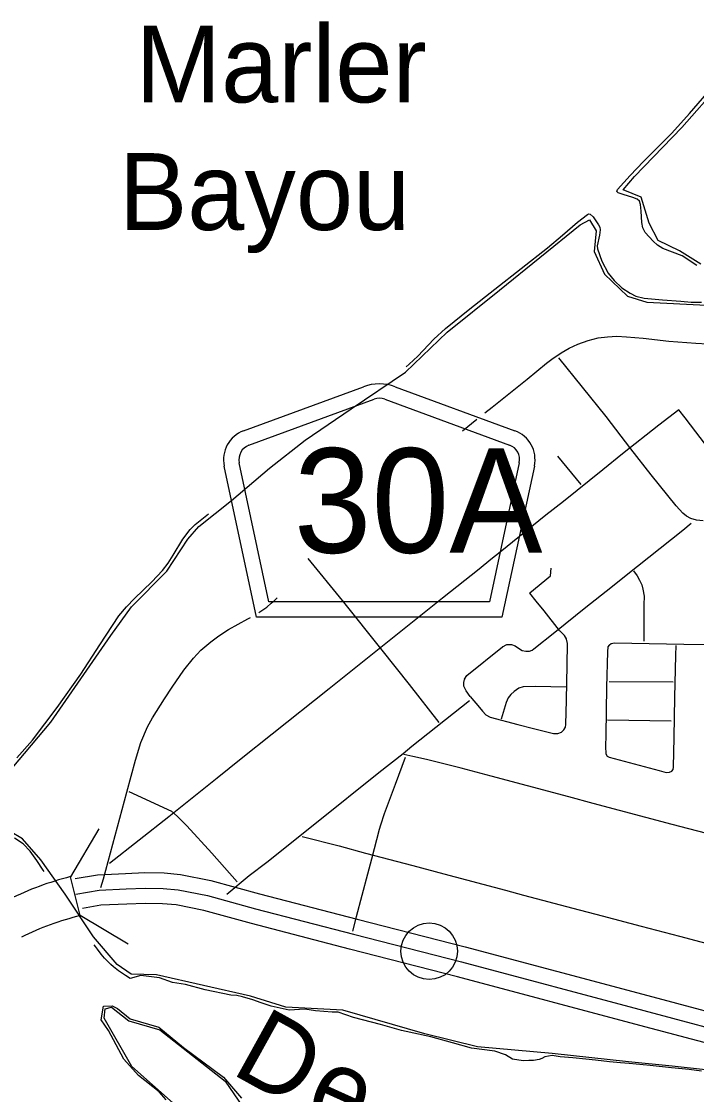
# Model space of a CAD drawing. Extents: x 1219626 to 1426462, y 456797 to 752399.
# Drawn here: x 1333353 to 1337744, y 511753 to 518734 of the extents above; entities that cross this region are included whole.
import ezdxf

# ---------------------------------------------------------------- set-up
doc = ezdxf.new("R2010")
doc.units = 0
for name, color, linetype in [('Bridges', 7, 'Continuous'), ('Cities Incorporated Area', 7, 'Continuous'), ('City Streets', 7, 'Continuous'), ('County Routes Highway Center Lines', 7, 'Continuous'), ('Islands Coastal', 7, 'Continuous'), ('Narrow River Creek and Branch and Slough Text', 7, 'Continuous'), ('Roadshields County Roads', 7, 'Continuous'), ('Town Centers', 7, 'Continuous'), ('US Route Divided Highway Outline and Fill', 7, 'Continuous'), ('US Routes Highway Center Lines', 7, 'Continuous')]:
    doc.layers.add(name, color=color, linetype=linetype)

msp = doc.modelspace()

# ---------------------------------------------------------------- linework, layer by layer
at = {"layer": 'Bridges'}
for p, q in [((1333856.8, 513481.7), (1333671.9, 513170.4)), ((1333736.2, 512916.8), (1333671.9, 513170.4)), ((1334046.5, 512730.4), (1333736.2, 512916.8))]:
    msp.add_line(p, q, dxfattribs=at)
for centre, radius, start, end in [((1334177.5, 511184.2), 2049.6, 104.28252, 116.16107), ((1334183.6, 511090), 1880.8, 103.76384, 116.19408)]:
    msp.add_arc(centre, radius, start, end, dxfattribs=at)
at = {"layer": 'Cities Incorporated Area'}
for points in [[(1337772.8, 517155), (1337633.9, 517242.6), (1337495.2, 517309.9), (1337436.9, 517423), (1337384.7, 517591.1), (1337267.6, 517639.8), (1337340.2, 517725.9), (1337648.5, 518044), (1337892.2, 518321.6)], [(1333292, 513876.7), (1333544.1, 514175.1), (1333933.8, 514740.3), (1334069.5, 514925.1), (1334299.8, 515158.8), (1334434.5, 515366.7), (1334507.3, 515448.9), (1334718.9, 515618.5), (1334965.8, 515828.1), (1335198.4, 516009.5), (1335497.6, 516213.6), (1335851.4, 516452.1), (1336121.3, 516712.1), (1336461.5, 516985.4), (1336988.1, 517412.2), (1337047.1, 517444.3), (1337091.4, 517371.9), (1337078.6, 517238), (1337144.4, 517090), (1337294.2, 516946.5), (1337420.7, 516908.1), (1337808.6, 516889)], [(1338857.9, 511708.9), (1338613.2, 511794.7), (1338177.2, 511844.8), (1337802, 511914.5), (1337585.6, 511938.6), (1337301.6, 511965.5), (1336804.9, 512019.1), (1336318.9, 512063.8), (1335977.4, 512147.3), (1335443.2, 512301.1), (1335072.5, 512322.5), (1334842, 512394), (1334230.9, 512531.7), (1334066.6, 512535.2), (1333975.2, 512599), (1333822.1, 512778.4), (1333636.8, 513057.1), (1333480, 513280.3), (1333360.8, 513415.5), (1333198.3, 513513)], [(1334570.1, 511493.1), (1334071.6, 511935.6), (1333890.7, 512249.3), (1333898.7, 512309.7), (1333938.9, 512321.7), (1334051.5, 512233.3), (1334252.5, 512172.9), (1334678.6, 511839.1), (1334818.5, 511633.9)]]:
    msp.add_lwpolyline(points, dxfattribs=at)
at = {"layer": 'City Streets'}
for p, q in [((1337155.4, 516163.2), (1336848, 516545.1)), ((1337627.9, 516208), (1337499.2, 516107.6)), ((1337669.3, 516156), (1337629.3, 516207.9)), ((1337316.4, 515954.4), (1337155.4, 516163.2)), ((1337837.6, 515936), (1337669.3, 516156)), ((1337499.2, 516107.6), (1337263.3, 515921)), ((1337449.9, 515785.2), (1337316.4, 515954.4)), ((1336840.5, 515905.3), (1336992.3, 515722.6)), ((1337263.2, 515921), (1337135.1, 515817.1)), ((1337135.1, 515817.1), (1336878.9, 515612.1)), ((1337611.3, 515583.6), (1337449.9, 515785.2)), ((1336878.9, 515612.1), (1336764.8, 515521.7)), ((1337654.3, 515535.3), (1337611.3, 515583.5)), ((1336764.8, 515521.7), (1336466, 515282.4)), ((1337679.4, 515515.4), (1337654.4, 515535.2)), ((1337706.9, 515500), (1337679.6, 515515.4)), ((1337654.4, 515425), (1337709.5, 515469.5)), ((1337743.7, 515490.3), (1337707.2, 515499.9)), ((1337786.3, 515485.4), (1337743.9, 515490.3)), ((1335440.4, 514967.4), (1335219, 515240.1)), ((1336794.8, 515128.6), (1336799.1, 515178.4)), ((1337332.9, 515159.1), (1337358.4, 515127.3)), ((1336659.7, 515016.1), (1336794.5, 515127.9)), ((1337358.5, 515127.1), (1337373.5, 515099.7)), ((1337373.5, 515099.6), (1337387.5, 515069.7)), ((1336700.5, 514962.8), (1336659.5, 515014.7)), ((1337024.9, 514923.2), (1337187.3, 515052.3)), ((1337387.5, 515069.6), (1337395.2, 515040.7)), ((1337395.2, 515040.6), (1337403.4, 514996.3)), ((1336752.2, 514899), (1336700.5, 514962.8)), ((1337403.4, 514996.1), (1337400.5, 514938.2)), ((1336853.7, 514770.9), (1336752.2, 514899)), ((1337400.5, 514938.1), (1337400.1, 514702.7)), ((1335809, 514756.9), (1335354.6, 514391.9)), ((1336884.1, 514739.5), (1336853.8, 514770.8)), ((1336897.7, 514716.9), (1336884.3, 514739.4)), ((1336249.6, 514479), (1336482.9, 514665.4)), ((1336483, 514665.5), (1336509.8, 514679.9)), ((1336510.3, 514680), (1336539.9, 514680)), ((1336540.1, 514680), (1336563.5, 514672.8)), ((1336563.8, 514672.7), (1336592.2, 514652.9)), ((1336905, 514687.4), (1336897.8, 514716.6)), ((1336903.1, 514545.6), (1336905, 514687.1)), ((1337167.5, 514665.7), (1337164.6, 514633.1)), ((1337176.6, 514676.5), (1337167.7, 514666.2)), ((1337188.1, 514685.2), (1337176.8, 514676.7)), ((1337209.5, 514689.6), (1337188.5, 514685.4)), ((1336592.2, 514652.9), (1336609.9, 514641.4)), ((1336610.3, 514641.3), (1336634.6, 514636.5)), ((1336634.9, 514636.5), (1336656.9, 514638.4)), ((1336657.1, 514638.5), (1336673.8, 514644.7)), ((1336674, 514644.8), (1336685.9, 514651.9)), ((1337164.6, 514633.1), (1337159.3, 514404)), ((1336897.8, 514319.8), (1336903.1, 514545.6)), ((1336234.6, 514454.4), (1336249.4, 514478.7)), ((1336069.9, 514172.6), (1335876.5, 514421.1)), ((1336230.1, 514410), (1336230.6, 514432.9)), ((1336244.6, 514379.9), (1336230.2, 514409.5)), ((1336230.6, 514433), (1336234.4, 514454)), ((1336588.2, 514397.1), (1336557.5, 514375)), ((1336616.3, 514405.8), (1336588.5, 514397.2)), ((1336697.1, 514407.3), (1336616.5, 514405.9)), ((1336896.8, 514403), (1336697.1, 514407.3)), ((1337159.3, 514403.9), (1337155, 514093.1)), ((1337592.5, 514436.3), (1337175.7, 514437.3)), ((1335893.2, 514018.6), (1336266.9, 514317.4)), ((1336272.2, 514343.5), (1336244.7, 514379.7)), ((1336272.2, 514343.5), (1336332.6, 514271)), ((1336518.7, 514333.7), (1336504.8, 514304.4)), ((1336536.1, 514356), (1336518.8, 514333.9)), ((1336557.4, 514374.9), (1336536.2, 514356.1)), ((1336894.4, 514160.8), (1336897.8, 514319.8)), ((1337599.2, 514076.2), (1337603.6, 514337.2)), ((1336332.6, 514271), (1336351.9, 514246.4)), ((1336352, 514246.3), (1336373.6, 514224.2)), ((1336504.7, 514304.3), (1336474.3, 514194.1)), ((1336373.8, 514224), (1336400.7, 514208.7)), ((1336400.9, 514208.6), (1336582.1, 514159.8)), ((1337164.1, 514191.7), (1337578, 514184.9)), ((1336582.1, 514159.8), (1336684.1, 514135.2)), ((1336684.1, 514135.1), (1336814, 514100.9)), ((1336842.3, 514101.4), (1336866.1, 514110.4)), ((1336866.5, 514110.7), (1336881.2, 514125.9)), ((1336881.4, 514126.1), (1336891.4, 514142.2)), ((1336891.5, 514142.6), (1336894.4, 514160.7)), ((1336814.3, 514100.8), (1336842, 514101.3)), ((1337155, 514093.1), (1337152.1, 514015.8)), ((1337593.4, 513881.9), (1337599.2, 514076.2)), ((1337152.1, 514015.7), (1337153.5, 513971)), ((1337153.6, 513970.6), (1337161.6, 513954.6)), ((1334782.7, 513936.9), (1334625.5, 513810.8)), ((1335849.6, 513946.1), (1335784.9, 513769.2)), ((1335898.5, 513951.4), (1335840.9, 513965)), ((1335986.9, 513932.6), (1335898.5, 513951.4)), ((1336213.7, 513876), (1335987, 513932.6)), ((1337162, 513954.2), (1337175.6, 513947.1)), ((1337175.8, 513947.1), (1337501.1, 513860.1)), ((1336409, 513823.8), (1336213.7, 513876)), ((1337501.1, 513860.1), (1337546.4, 513847.5)), ((1337546.7, 513847.5), (1337568.1, 513849.4)), ((1337568.5, 513849.5), (1337583, 513856.1)), ((1337583.4, 513856.4), (1337590.9, 513867.1)), ((1337591.1, 513867.5), (1337593.4, 513881.8)), ((1334625.5, 513810.8), (1334310.8, 513559.4)), ((1335784.9, 513769.2), (1335712.8, 513578.7)), ((1336644.9, 513761.9), (1336409, 513823.8)), ((1336914.2, 513689.4), (1336644.9, 513761.9)), ((1334052.4, 513724), (1334328.3, 513595.9)), ((1334310.8, 513559.4), (1333925.5, 513256.7)), ((1334328.6, 513595.8), (1334366.6, 513563.5)), ((1334366.7, 513563.4), (1334429, 513500.6)), ((1335712.8, 513578.7), (1335689.1, 513506.2)), ((1334429, 513500.6), (1334591, 513323.7)), ((1335680.4, 513478.1), (1335629.7, 513283.3)), ((1335689.1, 513506.2), (1335680.4, 513478.2)), ((1335179.6, 513432.2), (1335419.8, 513370.3)), ((1335419.9, 513370.3), (1335591, 513323.4)), ((1334591, 513323.7), (1334756.3, 513136.1)), ((1335591, 513323.4), (1335899.4, 513242.2)), ((1335629.7, 513283.3), (1335603.1, 513186.6)), ((1334834.9, 513178.9), (1334948.5, 513264)), ((1334688.4, 513056.1), (1334834.9, 513178.9)), ((1335603.1, 513186.6), (1335530.6, 512908.6)), ((1336501.3, 513081.7), (1336619.3, 513049.3)), ((1335530.6, 512908.6), (1335505.9, 512815.8))]:
    msp.add_line(p, q, dxfattribs=at)
for points in [[(1337187.3, 515052.3), (1337286, 515131.1), (1337654.4, 515425)], [(1336466, 515282.4), (1336405.6, 515233.5), (1336329.2, 515171.7)], [(1336329.2, 515171.7), (1336092.3, 514982.6), (1335809, 514756.9)], [(1335876.5, 514421.1), (1335698.6, 514643.5), (1335440.4, 514967.4)], [(1336686.1, 514652), (1336821.9, 514760.7), (1337024.9, 514923.2)], [(1338038.7, 514675.6), (1337660.6, 514681.9), (1337209.7, 514689.7)], [(1337603.6, 514337.2), (1337609.4, 514609.9), (1337610.8, 514674.2)], [(1335354.6, 514391.9), (1334983.8, 514097), (1334782.7, 513936.9)], [(1335677.5, 513848), (1335835.1, 513972.7), (1335893.1, 514018.6)], [(1334948.5, 513264), (1335271.9, 513523.1), (1335677.5, 513848)], [(1337586.2, 513510.5), (1337072.3, 513647.3), (1336914.2, 513689.4)], [(1338107.3, 513373.7), (1337861.3, 513438.5), (1337586.2, 513510.5)], [(1335899.4, 513242.2), (1336100.1, 513188.6), (1336501.3, 513081.7)], [(1336619.3, 513049.3), (1336939.8, 512965.7), (1337130.3, 512916.4)], [(1337130.3, 512916.4), (1337384.1, 512848.7), (1337633.1, 512782.5), (1338016, 512680.4)]]:
    msp.add_lwpolyline(points, dxfattribs=at)
for centre, start, end in [((1337628.6, 516207.3), 37.61936, 127.94891), ((1337154.7, 516162.6), 37.62623, 38.83627), ((1337668.6, 516155.4), 37.41003, 37.61936), ((1337499.8, 516106.8), 127.94891, 128.34342), ((1337263.9, 515920.2), 128.34342, 129.05314), ((1337134.5, 515817.8), 308.65981, 309.05314), ((1337450.6, 515785.8), 218.2583, 218.6933), ((1336878.3, 515612.9), 308.39235, 308.65981), ((1337612.1, 515584.2), 218.6933, 221.66908), ((1336765.4, 515520.9), 128.39235, 128.69371), ((1337655, 515536), 221.66908, 231.74558), ((1337680.1, 515516.2), 231.74558, 240.68999), ((1337707.4, 515500.9), 240.68999, 255.25644), ((1337744, 515491.2), 255.25644, 263.51693), ((1337653.7, 515425.8), 308.58638, 308.90414), ((1336466.7, 515281.6), 128.69371, 128.93821), ((1336328.6, 515172.4), 308.58844, 309.01185), ((1336793.8, 515128.7), 309.66489, 355.05403), ((1337357.6, 515126.6), 28.53999, 38.76552), ((1337372.6, 515099.2), 25.06746, 28.53999), ((1336660.3, 515015.4), 129.66489, 218.27312), ((1337186.7, 515053), 308.47216, 308.62554), ((1337386.5, 515069.3), 14.93142, 25.06746), ((1337394.3, 515040.4), 10.46917, 14.93142), ((1335439.6, 514966.8), 38.55537, 39.07856), ((1336701.3, 514963.4), 218.27312, 219.02843), ((1337402.4, 514996.1), 357.13759, 10.46917), ((1336751.5, 514898.4), 38.39516, 39.02843), ((1337025.5, 514922.4), 128.47216, 128.65981), ((1337401.5, 514938.1), 177.13759, 179.88235), ((1335809.7, 514756.1), 128.55233, 128.77113), ((1336854.5, 514771.5), 218.39516, 224.10483), ((1336883.4, 514738.8), 30.78415, 44.10483), ((1336483.5, 514664.7), 118.17859, 128.63086), ((1336510.3, 514679), 90, 118.17859), ((1336539.9, 514679), 72.97947, 90), ((1336563.3, 514671.8), 55.20397, 72.97947), ((1336896.8, 514716.4), 13.81503, 30.78415), ((1336904, 514687.1), 359.21785, 13.81503), ((1337168.5, 514665.6), 139.18492, 174.95755), ((1337177.4, 514675.9), 126.8699, 139.18492), ((1337188.7, 514684.4), 101.56013, 126.8699), ((1337209.7, 514688.7), 89.01753, 101.56013), ((1336592.8, 514653.8), 235.20397, 237.0306), ((1336610.5, 514642.3), 237.0306, 258.90628), ((1336634.8, 514637.5), 258.90628, 274.96974), ((1336656.8, 514639.4), 274.96974, 290.37644), ((1336673.5, 514645.6), 290.37644, 300.96376), ((1336685.4, 514652.8), 300.96376, 308.68467), ((1337165.6, 514633), 174.95755, 178.67059), ((1336902.1, 514545.6), 358.65067, 359.21785), ((1336250.2, 514478.2), 128.63086, 148.70696), ((1335354, 514392.6), 308.49545, 308.77113), ((1335875.7, 514420.5), 37.89041, 38.65981), ((1336231.1, 514410), 178.80651, 205.82099), ((1336231.6, 514432.9), 169.69515, 178.80651), ((1336235.4, 514453.9), 148.70696, 169.69515), ((1336588.8, 514396.3), 107.24146, 125.70669), ((1336616.6, 514404.9), 91.02915, 107.24146), ((1336697.1, 514406.3), 88.75162, 91.02915), ((1337160.3, 514403.9), 178.67059, 179.19809), ((1336245.5, 514380.3), 205.82099, 217.23483), ((1336519.6, 514333.3), 141.95296, 154.57313), ((1336536.9, 514355.4), 131.55261, 141.95296), ((1336558, 514374.2), 125.70669, 131.55261), ((1336898.8, 514319.8), 178.65067, 178.78112), ((1337604.6, 514337.2), 178.78112, 179.04516), ((1336331.8, 514270.4), 38.10758, 39.80557), ((1336352.7, 514247), 218.10758, 224.3704), ((1336505.7, 514304), 154.57313, 164.55368), ((1336374.3, 514224.9), 224.3704, 240.25512), ((1336401.2, 514209.6), 240.25512, 254.92603), ((1336582.3, 514160.8), 254.92603, 256.41187), ((1336683.8, 514134.2), 75.21451, 76.41187), ((1336865.8, 514111.3), 290.80679, 315.90938), ((1336880.5, 514126.6), 315.90938, 328.29857), ((1336890.5, 514142.8), 328.29857, 351.02737), ((1336893.4, 514160.9), 351.02737, 358.78112), ((1336814.2, 514101.8), 255.21451, 270.98776), ((1336842, 514102.3), 270.98776, 290.80679), ((1337154, 514093.1), 357.85241, 359.19809), ((1337598.2, 514076.2), 358.29019, 359.04516), ((1335892.5, 514019.4), 308.36749, 308.64173), ((1337153.1, 514015.7), 177.85241, 181.84761), ((1337154.5, 513971), 181.84761, 206.56505), ((1334783.3, 513936.2), 128.50832, 128.76714), ((1335898.7, 513952.4), 256.75948, 257.9694), ((1335986.7, 513931.6), 75.99251, 77.9694), ((1337162.5, 513955.1), 206.56505, 242.65012), ((1337176.1, 513948), 242.65012, 255.0262), ((1335678.2, 513847.2), 128.35848, 128.69311), ((1336213.4, 513875.1), 75.03328, 75.99251), ((1337500.8, 513859.1), 74.53878, 75.0262), ((1337546.6, 513848.5), 254.53878, 275.07961), ((1337568, 513850.4), 275.07961, 294.30455), ((1337582.6, 513857), 294.30455, 325.17551), ((1337590.1, 513867.7), 325.17551, 350.53768), ((1337592.4, 513881.9), 350.53768, 358.29019), ((1334624.9, 513811.5), 308.61685, 308.76714), ((1335783.9, 513769.5), 339.28476, 339.8913), ((1336409.2, 513824.8), 255.03328, 255.30268), ((1336644.7, 513761), 74.92782, 75.30268), ((1336914.5, 513690.4), 254.92782, 255.1013), ((1334310.2, 513560.1), 308.1477, 308.61685), ((1334327.9, 513595), 49.69868, 65.10408), ((1334366, 513562.7), 44.77878, 49.69868), ((1335713.8, 513578.4), 159.28476, 161.90951), ((1334428.3, 513499.9), 42.46788, 44.77878), ((1335681.4, 513477.9), 162.75854, 165.39649), ((1335690.1, 513505.9), 161.90951, 162.75854), ((1337586.4, 513511.5), 255.09207, 255.32585), ((1335419.6, 513369.4), 74.67643, 75.5576), ((1334590.2, 513323), 41.39435, 42.46788), ((1335591.3, 513324.4), 254.67643, 255.2476), ((1335628.7, 513283.6), 344.62375, 345.39649), ((1334947.9, 513264.8), 306.83087, 308.70156), ((1335899.2, 513241.3), 75.02563, 75.2476), ((1334835.5, 513178.1), 126.83087, 129.97256), ((1335604, 513186.4), 164.62375, 165.37913), ((1336501.1, 513080.7), 74.64558, 75.09007), ((1336619.5, 513050.3), 254.64558, 255.37561), ((1335529.6, 512908.9), 345.12432, 345.37913), ((1337130, 512915.4), 75.06858, 75.48573)]:
    msp.add_arc(centre, 1, start, end, dxfattribs=at)
at = {"layer": 'County Routes Highway Center Lines'}
for p, q in [((1336915.4, 516608.9), (1336972.1, 516635.6)), ((1336972.1, 516635.6), (1337039.1, 516658.4)), ((1337039.1, 516658.4), (1337103.1, 516675.3)), ((1337103.1, 516675.3), (1337164.7, 516683.1)), ((1337164.7, 516683.1), (1337225.8, 516686)), ((1337225.8, 516686), (1337287.9, 516682.6)), ((1337287.9, 516682.6), (1337396.6, 516672.9)), ((1337396.6, 516672.9), (1337563, 516655.4)), ((1337563, 516655.4), (1337739.6, 516640.9)), ((1337739.6, 516640.9), (1337816.2, 516637)), ((1336803.8, 516538), (1336864.4, 516579.3)), ((1336864.4, 516579.3), (1336915.4, 516608.9)), ((1336641.3, 516408), (1336767.9, 516511.4)), ((1336767.9, 516511.4), (1336803.8, 516538)), ((1336413.7, 516224.7), (1336608.8, 516381.4)), ((1336608.8, 516381.4), (1336641.3, 516408)), ((1336366.9, 516187.3), (1336413.7, 516224.7)), ((1336222.1, 516070.4), (1336315.7, 516146.6)), ((1334949.2, 514924), (1334976.8, 514948.8)), ((1334976.8, 514948.8), (1334999.6, 514967.7)), ((1334999.6, 514967.7), (1335016.6, 514984.7)), ((1334897.7, 514888.6), (1334949.2, 514924)), ((1334699.3, 514777.5), (1334826.4, 514847.4)), ((1334826.4, 514847.4), (1334843.9, 514857.5)), ((1334584.8, 514698), (1334636.2, 514736.8)), ((1334636.2, 514736.8), (1334699.3, 514777.5)), ((1334520.8, 514645.1), (1334584.8, 514698)), ((1334473.2, 514591.7), (1334520.8, 514645.1)), ((1334409.7, 514514.1), (1334473.2, 514591.7)), ((1334333, 514403), (1334409.7, 514514.1)), ((1334283.1, 514327.8), (1334333, 514403)), ((1334205.9, 514204.1), (1334283.1, 514327.8)), ((1334173.4, 514145.4), (1334205.9, 514204.1)), ((1334129.3, 514043.1), (1334173.4, 514145.4)), ((1334095.3, 513929.1), (1334129.3, 514043.1)), ((1334039.1, 513720.5), (1334095.3, 513929.1)), ((1333962.4, 513437.6), (1334039.1, 513720.5)), ((1333886.2, 513157.2), (1333962.4, 513437.6)), ((1333868.8, 513101), (1333886.2, 513157.2))]:
    msp.add_line(p, q, dxfattribs=at)
at = {"layer": 'Islands Coastal'}
msp.add_line((1333501.5, 513203.6), (1333494.8, 513213.6), dxfattribs=at)
for points in [[(1337744.9, 517145.9), (1337650.6, 517209.7), (1337587.7, 517233.7), (1337523.7, 517257.3), (1337491.1, 517278.8), (1337461.7, 517304.1), (1337410.7, 517362.3), (1337395.4, 517392.5), (1337388.1, 517427.2), (1337384.7, 517500.6), (1337380.1, 517544.2), (1337373.1, 517564.5), (1337357.1, 517578.9), (1337330.1, 517589.9), (1337266, 517607.5), (1337234.2, 517620.1), (1337226.3, 517629.1), (1337230.3, 517641.9), (1337311.7, 517732.4), (1337399.7, 517823.5), (1337582.2, 518008.5), (1337698.2, 518135.5), (1337910.9, 518381.6)], [(1335854.4, 516486.8), (1335875.8, 516504.1), (1335930.4, 516556.9), (1336035.7, 516667.4), (1336110.3, 516735.9), (1336270.4, 516865.4), (1336431.4, 516993.6), (1336603, 517127.6), (1336774.4, 517261.2), (1336872.7, 517344.9), (1336969.5, 517429.5), (1337034.1, 517479.3), (1337043.4, 517482.7), (1337052.7, 517480.6), (1337070.9, 517464.1), (1337105.4, 517411.9), (1337113.9, 517395), (1337117.1, 517377.9), (1337112.6, 517343), (1337096.8, 517274.1), (1337099.5, 517255.3), (1337128.1, 517174.2), (1337169.2, 517097.3), (1337208.5, 517049.1), (1337258.6, 517002.4), (1337311.4, 516965.8), (1337348.8, 516948.2), (1337402.4, 516935.1), (1337522, 516923.6), (1337641.6, 516914.9), (1337709, 516908.8), (1337776.4, 516908.2)], [(1333322.3, 513944.3), (1333424.2, 514057.7), (1333584.8, 514270.6), (1333739.4, 514487.9), (1333862.6, 514677.7), (1333987.2, 514866.5), (1334035.6, 514925.9), (1334088.9, 514981.2), (1334200.5, 515087.7), (1334270.7, 515161.9), (1334306.8, 515209.8), (1334339.1, 515261.1), (1334402, 515365.3), (1334450.3, 515429.1), (1334482.8, 515461.2), (1334568.9, 515530.7)], [(1333494.8, 513213.6), (1333453.3, 513275.2), (1333410.3, 513336.1), (1333363.5, 513383.3), (1333307.7, 513420.8)], [(1337776.3, 511904.3), (1337695.7, 511916.5), (1337580.9, 511926.3), (1337441.8, 511940.9), (1337304.8, 511954.6), (1337248.6, 511959.5), (1337177.8, 511966.8), (1337087.5, 511976.6), (1337024, 511983.9), (1336938.5, 511991.3), (1336858, 511998.6), (1336804.2, 512005.9), (1336757.9, 511998.6), (1336738.3, 511986.4), (1336721.2, 511981.5), (1336684.6, 511974.2), (1336652.9, 511974.2), (1336616.2, 511971.7), (1336547.9, 511983.9), (1336501.5, 512010.8), (1336433.1, 512035.2), (1336279.3, 512054.8), (1336157.2, 512089), (1336015.6, 512128.1), (1335825.1, 512169.6), (1335688.4, 512208.7), (1335512.6, 512255.1), (1335412.5, 512289.3), (1335373.4, 512289.3), (1335266, 512296.7), (1335196.7, 512308.7), (1335094.1, 512301.4), (1334976.9, 512328.3), (1334913.4, 512350.2), (1334857.3, 512369.8), (1334791.3, 512389.3), (1334754.7, 512396.7), (1334715.6, 512399.1), (1334547.2, 512433.3), (1334420.2, 512469.9), (1334334.8, 512482.2), (1334252, 512512.2), (1334130.5, 512526.5), (1334060.8, 512508.8), (1334030.4, 512527.3), (1334010.7, 512540.3), (1333985.4, 512558.6), (1333953, 512584.4), (1333935.3, 512600), (1333915.8, 512618.5), (1333894.5, 512640.4), (1333871.4, 512666.7), (1333846.9, 512698.2), (1333834.6, 512715.6), (1333826.6, 512727.3)], [(1334294, 511718.7), (1334250, 511770), (1334114.5, 511876.3), (1334019.3, 511982.5), (1333920.4, 512169.4), (1333872.8, 512239.1), (1333887.5, 512327), (1333942.4, 512330.7), (1333979, 512312.4), (1334059.6, 512246.4), (1334246.4, 512191.4), (1334407.5, 512059.5), (1334667.6, 511865.3), (1334784.8, 511729.7)]]:
    msp.add_lwpolyline(points, dxfattribs=at)
at = {"layer": 'Roadshields County Roads'}
for p, q in [((1334798.2, 516071.3), (1335577.6, 516357.6)), ((1335784.5, 516357.6), (1336562.5, 516071.8)), ((1334832.7, 515977.4), (1335646.6, 516276.4)), ((1335715.6, 516276.4), (1336528.1, 515977.9)), ((1334963, 514959.4), (1334769.4, 515862.6)), ((1336591.4, 515863.1), (1336397.6, 514959.4)), ((1334882.2, 514859.4), (1334671.6, 515841.6)), ((1336689.1, 515842.1), (1336478.5, 514859.4)), ((1336397.6, 514959.4), (1334963, 514959.4)), ((1336478.5, 514859.4), (1334882.2, 514859.4))]:
    msp.add_line(p, q, dxfattribs=at)
for centre, radius, start, end in [((1335681.1, 516076), 300, 69.82698, 110.17301), ((1335681.1, 516182.5), 100, 69.82699, 110.17298), ((1334867.2, 515883.5), 200, 110.17298, 192.09989), ((1336493.6, 515884), 200, 347.90009, 69.82701), ((1334867.2, 515883.5), 100, 110.17298, 192.09989), ((1336493.6, 515884), 100, 347.90009, 69.82699)]:
    msp.add_arc(centre, radius, start, end, dxfattribs=at)
at = {"layer": 'Town Centers'}
msp.add_circle((1336005.1, 512685.1), 184, dxfattribs=at)
at = {"layer": 'US Route Divided Highway Outline and Fill'}
for points in [[(1333701.6, 513157.8), (1333848.4, 513183.1), (1334030.2, 513192.1), (1334156.4, 513196.6), (1334281.1, 513194.3), (1334387.6, 513184.9), (1334585.7, 513146.2), (1334901.7, 513058.4), (1335537.7, 512893.4), (1336240.2, 512712.9), (1337426.5, 512396.5), (1338140.8, 512206.2), (1339289.5, 511896.5), (1340205.5, 511657.4), (1340609.1, 511550.8), (1341676.4, 511266.1), (1342682.6, 511000.9), (1344013.6, 510656.5), (1345176.7, 510364.9), (1345632.6, 510235.4)], [(1345580, 510042.5), (1345125, 510171.7), (1343964.2, 510462.7), (1342632.1, 510807.4), (1341625.2, 511072.7), (1340557.8, 511357.5), (1340154.8, 511464), (1339238.2, 511703.2), (1338089, 512013), (1337375, 512203.2), (1336189.6, 512519.4), (1335487.7, 512699.8), (1334849.8, 512865.2), (1334539.7, 512951.4), (1334359.5, 512986.6), (1334270.4, 512994.5), (1334158.1, 512996.5), (1334038.7, 512992.3), (1333870.5, 512984), (1333751, 512963.4)]]:
    msp.add_lwpolyline(points, dxfattribs=at)
at = {"layer": 'US Routes Highway Center Lines'}
msp.add_lwpolyline([(1333706.9, 513057.3), (1333859.5, 513083.5), (1334034.5, 513092.2), (1334157.3, 513096.6), (1334275.8, 513094.4), (1334373.6, 513085.7), (1334562.7, 513048.8), (1334875.8, 512961.8), (1335512.7, 512796.6), (1336214.9, 512616.1), (1337400.8, 512299.8), (1338114.9, 512109.6), (1339263.8, 511799.8), (1340180.1, 511560.7), (1340583.4, 511454.2), (1341650.8, 511169.4), (1342657.3, 510904.2), (1343988.9, 510559.6), (1345150.8, 510268.3), (1345606.3, 510139)], dxfattribs=at)

# ---------------------------------------------------------------- texts
at = {"layer": 'Narrow River Creek and Branch and Slough Text'}
for s, rotation, p in [('Marler', 0.00034, (1334095, 518207.7)), ('Bayou', 0.00034, (1333986.1, 517377.8)), ('D', 331.06275, (1334706, 511895.4)), ('e', 335.72157, (1335174.6, 511635.7))]:
    msp.add_text(s, height=500, rotation=rotation, dxfattribs=at).set_placement(p)
at = {"layer": 'Roadshields County Roads'}
msp.add_text('30A', height=680, dxfattribs=at).set_placement((1335124.3, 515277.7))

doc.saveas('drawing.dxf')
